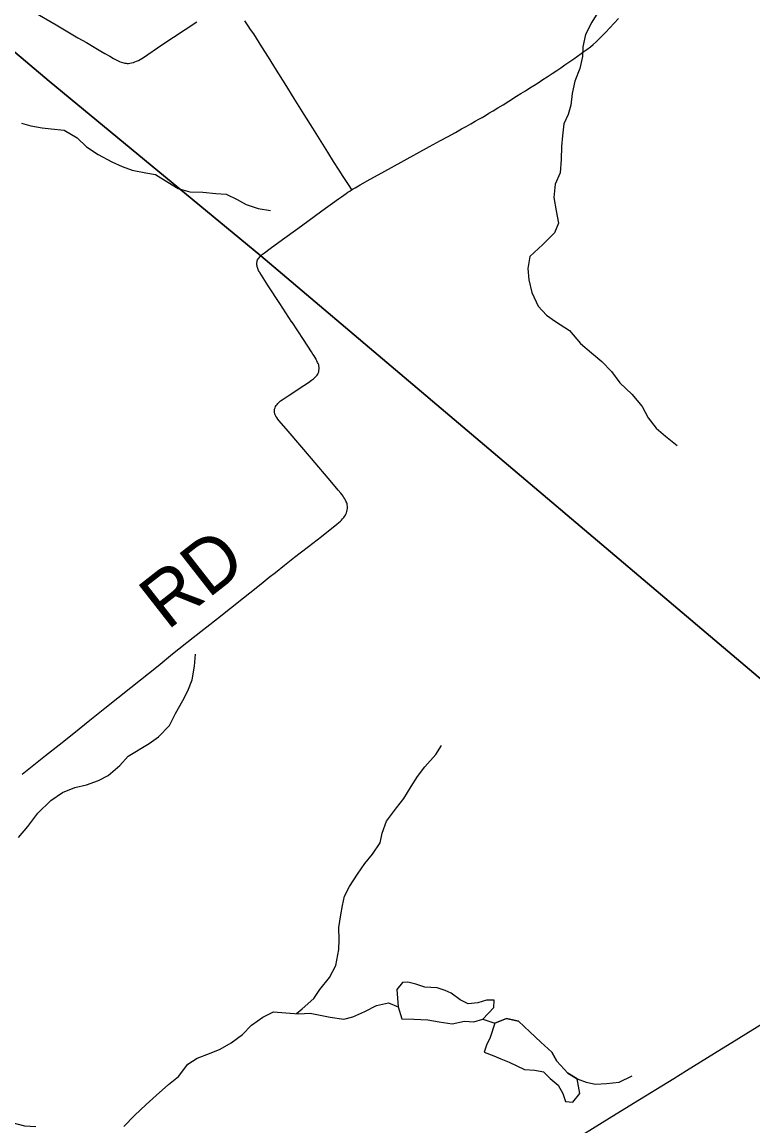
# Model space of a CAD drawing. Extents: x 1442749 to 1756758, y 235267 to 677782.
# Drawn here: x 1564625 to 1568709, y 512566 to 518732 of the extents above; entities that cross this region are included whole.
import ezdxf

# ---------------------------------------------------------------- set-up
doc = ezdxf.new("R2010")
doc.units = 0
for name, color, linetype in [('GM_X_Minor_Lake', 7, 'Continuous'), ('GM_X_Minor_River', 7, 'Continuous'), ('GM_X_State_Route', 7, 'Continuous'), ('GM_X_Township', 7, 'Continuous'), ('GM_X_Township_Road', 7, 'Continuous'), ('GM_X_Township_Road_Text', 7, 'Continuous')]:
    doc.layers.add(name, color=color, linetype=linetype)

msp = doc.modelspace()

# ---------------------------------------------------------------- linework, layer by layer
at = {"layer": 'GM_X_Minor_Lake'}
for points in [[(1567201, 513162.9), (1567262.4, 513227.8), (1567263.2, 513267.9), (1567221.2, 513268.7), (1567172.9, 513253.6), (1567118.8, 513248.7), (1567073.2, 513271.6), (1567024, 513308.6), (1566990.3, 513323.3), (1566944.6, 513338.3), (1566908.6, 513339), (1566876.6, 513341.6), (1566825, 513358.7), (1566781.2, 513369.5), (1566751.2, 513368.1), (1566720.3, 513328.7), (1566726.4, 513232.4)], [(1566726.4, 513232.4), (1566747, 513163.9), (1566815, 513162.5), (1566892.9, 513159), (1566956.7, 513147.7), (1567028.4, 513136.3), (1567096.8, 513151), (1567150.7, 513147.9), (1567201, 513162.9)], [(1567266.6, 513139.6), (1567240.9, 513060), (1567220.1, 513018.3), (1567207.2, 512978.5), (1567260.8, 512957.4), (1567300.5, 512940.6), (1567348.1, 512921.6), (1567389.7, 512902.8), (1567433.3, 512881.9), (1567491.2, 512878.7), (1567539, 512867.8), (1567576.3, 512831), (1567621.5, 512794), (1567646.6, 512747.5), (1567661.7, 512703.1), (1567703.6, 512698.2), (1567742.6, 512747.6), (1567726.3, 512830)], [(1567726.3, 512830), (1567674.9, 512861.1), (1567614.3, 512928.4), (1567585.3, 512979), (1567524.4, 513034.3), (1567463.6, 513091.6), (1567398.8, 513151), (1567333.1, 513166.3), (1567266.6, 513139.6)]]:
    msp.add_lwpolyline(points, dxfattribs=at)
at = {"layer": 'GM_X_Minor_River'}
for points in [[(1567852.7, 518801.2), (1567809.3, 518732), (1567773.9, 518662.5), (1567758.5, 518594.7), (1567757.4, 518540.7), (1567742, 518472.9), (1567714.5, 518401.3), (1567699.1, 518333.5), (1567691.8, 518267.5), (1567676.7, 518215.7), (1567653.6, 518164.1), (1567646.2, 518096.1), (1567639, 518036.2), (1567637.5, 517964.1), (1567632, 517890.1), (1567604.7, 517826.5), (1567597.2, 517752.5), (1567609.7, 517678.1), (1567622.3, 517609.8), (1567601.1, 517554.1), (1567535.8, 517489.3), (1567462.4, 517422.6), (1567451, 517354.8), (1567457.7, 517292.5), (1567474.3, 517222.1), (1567508.7, 517145.3), (1567555.7, 517094.3), (1567607, 517059.2), (1567684, 517009.6), (1567746.5, 516936.2), (1567807.4, 516885), (1567864.5, 516835.8), (1567919.3, 516780.6), (1567966, 516717.5), (1568032.8, 516654.1), (1568091.3, 516584.8), (1568124.1, 516522.1), (1568168.9, 516463.1), (1568220, 516420), (1568286.9, 516366.6)], [(1564621.2, 518168), (1564674.9, 518152.9), (1564736.7, 518141.6), (1564788.6, 518136.6), (1564860.4, 518129.2), (1564933.6, 518085.7), (1564984.5, 518034.6), (1565049.7, 517993.2), (1565126.9, 517951.6), (1565184.3, 517924.5), (1565239.9, 517905.3), (1565317.6, 517889.8), (1565371.4, 517880.7), (1565440.6, 517837.3), (1565497.9, 517802.1), (1565563.5, 517784.8), (1565635.5, 517781.3), (1565707.3, 517773.9), (1565765.3, 517770.7), (1565826.7, 517741.5), (1565878.1, 517712.4), (1565943.7, 517691.1), (1566013.4, 517679.7)], [(1564605.4, 514177.8), (1564656.7, 514238.8), (1564714.2, 514313.8), (1564785.7, 514384.5), (1564850.6, 514429.3), (1564919.2, 514456), (1564985.5, 514470.7), (1565052, 514495.5), (1565106.6, 514524.4), (1565171.8, 514579.2), (1565218.9, 514632.4), (1565336.3, 514702.2), (1565387.1, 514739.3), (1565448.4, 514802.1), (1565481.8, 514869.6), (1565523.3, 514942.9), (1565552.4, 514996.4), (1565575.6, 515058), (1565589.2, 515133.9), (1565594.6, 515201.9)], [(1566159.4, 513194.2), (1566190.1, 513221), (1566255.2, 513277.8), (1566288.3, 513329.2), (1566343.7, 513396.2), (1566379, 513461.6), (1566394.9, 513551.5), (1566398, 513605.5), (1566395.4, 513675.6), (1566406.8, 513745.5), (1566415.9, 513797.4), (1566427, 513849.3), (1566454.1, 513902.8), (1566499.5, 513972.1), (1566540.7, 514031.3), (1566583.8, 514084.6), (1566627.1, 514147.8), (1566638.2, 514201.7), (1566661.6, 514269.3), (1566717.1, 514342.4), (1566758.2, 514395.6), (1566799.6, 514462.9), (1566834.8, 514518.3), (1566875.9, 514571.6), (1566937.3, 514640.5), (1566968.4, 514692)], [(1565194.4, 512563.5), (1565253.7, 512624.5), (1565318.9, 512685.3), (1565374, 512736.3), (1565443.2, 512797), (1565500.2, 512842), (1565551.6, 512911.1), (1565604.3, 512944.1), (1565672.8, 512970.8), (1565731.4, 512995.7), (1565794.1, 513030.5), (1565857.1, 513077.3), (1565908.1, 513128.4), (1565971, 513173.2), (1566029.7, 513204.1), (1566099.6, 513198.7), (1566171.5, 513193.3), (1566235.6, 513196), (1566347.1, 513173.8), (1566422.9, 513162.3), (1566473.2, 513175.3), (1566539.8, 513206), (1566606.5, 513238.8), (1566672.8, 513253.5), (1566726.4, 513232.4), (1566747, 513163.9), (1566815, 513162.5), (1566892.9, 513159), (1566956.7, 513147.7), (1567028.4, 513136.3), (1567096.8, 513151), (1567150.7, 513147.9), (1567201, 513162.9), (1567266.6, 513139.6), (1567333.1, 513166.3), (1567398.8, 513151), (1567463.6, 513091.6), (1567524.4, 513034.3), (1567585.3, 512979), (1567614.3, 512928.4), (1567674.9, 512861.1), (1567726.3, 512830), (1567777.9, 512811), (1567829.7, 512799.9), (1567891.7, 512802.7), (1567961.9, 512811.3), (1568034.6, 512846)], [(1564560.8, 512588.1), (1564638.4, 512566.5), (1564702.3, 512563.2)]]:
    msp.add_lwpolyline(points, dxfattribs=at)
at = {"layer": 'GM_X_State_Route'}
msp.add_lwpolyline([(1567666.2, 512460.9), (1567905.7, 512609.8), (1568042.9, 512693.6), (1568266.7, 512830.7), (1568338.8, 512876.2), (1568494.9, 512972.8), (1568631.5, 513057.5), (1568913.5, 513231.3)], dxfattribs=at)
at = {"layer": 'GM_X_Township'}
for points in [[(1570073.6, 513943.9), (1565959.1, 517425.5), (1564776, 518401.2), (1563405.3, 519560.1), (1563130, 519792.8), (1562276.7, 520514.3), (1559821.1, 521555), (1557364.9, 522584.6), (1554149.7, 523932.3), (1552093.6, 524698.1), (1549955.6, 525494.5), (1547776.9, 526306), (1548052.5, 529426.3), (1548058.9, 529499.7), (1548609.4, 535719), (1548703.3, 536778.9), (1549067.9, 540794.2), (1549399.3, 540776.8), (1554905.7, 540487.3), (1558042.4, 540322.3), (1561723.7, 540198.8), (1566007.1, 539894.4), (1574567.9, 539458.5)], [(1545352.6, 499330.6), (1545798, 504043.7), (1545822.1, 504298.4), (1546297.7, 509605.7), (1546686.4, 513989.1), (1546925.5, 516687), (1547324.3, 521188.2), (1547463.3, 522758.3), (1547776.9, 526306), (1549955.6, 525494.5), (1552093.6, 524698.1), (1554149.7, 523932.3), (1557364.9, 522584.6), (1559821.1, 521555), (1562276.7, 520514.3), (1563130, 519792.8), (1563405.3, 519560.1), (1564776, 518401.2), (1565959.1, 517425.5), (1570073.6, 513943.9)]]:
    msp.add_lwpolyline(points, dxfattribs=at)
at = {"layer": 'GM_X_Township_Road'}
for points in [[(1564686.9, 518790.4), (1564815.8, 518715.8), (1564936.9, 518645), (1564984.6, 518617.3), (1565038.4, 518585.6), (1565065.8, 518569.6), (1565088.3, 518556.5), (1565115.6, 518540.8), (1565136.5, 518528.7), (1565147.9, 518522.7), (1565158.6, 518517), (1565169.5, 518511.8), (1565179.1, 518507.9), (1565186.4, 518505.7), (1565193.4, 518504), (1565200.3, 518502.7), (1565207.3, 518501.8), (1565212.9, 518501.4), (1565219.8, 518501.4), (1565227.7, 518502.2), (1565237.7, 518504), (1565247.6, 518506.6), (1565255.4, 518509.2), (1565265, 518513.1), (1565276.3, 518518.3), (1565285, 518523.1), (1565295.4, 518529.1), (1565304.5, 518534.8), (1565406.9, 518604.2), (1565536.6, 518690.6), (1565601.4, 518732.7)], [(1565867.4, 518738.8), (1565875.2, 518728.4), (1565887.4, 518710.8), (1565900.8, 518691.5), (1565917.8, 518665.9), (1565963.2, 518594), (1566000.1, 518535.9), (1566045.8, 518463.9), (1566094, 518386.8), (1566143.5, 518305.6), (1566199.9, 518216.6), (1566248.5, 518139.8), (1566294.9, 518065.6), (1566332.3, 518004.8), (1566364.4, 517952.8), (1566394.8, 517905), (1566417.3, 517870.3), (1566454.2, 517813.4), (1566466.1, 517795.2)], [(1566466.1, 517795.2), (1566475, 517800.2), (1566486, 517806.8), (1566514.9, 517822.8), (1566570.5, 517854), (1566635.5, 517890.1), (1566761.4, 517959.5), (1566902.9, 518036.8), (1566963.7, 518070.2), (1567003.2, 518091.9), (1567047.4, 518116.2), (1567080.9, 518134.9), (1567106.7, 518149.5), (1567132.5, 518164), (1567156.8, 518177.8), (1567178.3, 518190), (1567195.9, 518200), (1567214.5, 518210.8), (1567234.1, 518222.6), (1567257.5, 518236.4), (1567283.9, 518252.7), (1567313.1, 518270.3), (1567344.7, 518289.8), (1567389, 518317.6), (1567413.3, 518332.8), (1567437.6, 518348), (1567463.2, 518364.1), (1567485.8, 518378.4), (1567509.2, 518393.5), (1567534.9, 518410.5), (1567558.7, 518426.1), (1567587.8, 518445.2), (1567613, 518461.7), (1567635.5, 518476.9), (1567658.5, 518492.5), (1567681.5, 518508.1), (1567708, 518526.4), (1567729.6, 518541.6), (1567749.7, 518555.9), (1567764.9, 518567.2), (1567781.8, 518579.8), (1567800.9, 518594.5), (1567816.5, 518607.5), (1567832.6, 518621.4), (1567849.1, 518637.1), (1567861.7, 518649.6), (1567872.8, 518661.4), (1567885.5, 518674.8), (1567958.5, 518751.2)], [(1565959.3, 517426.1), (1565968.9, 517434.8), (1565979.7, 517443.9), (1566011.9, 517468.2), (1566081.3, 517518.1), (1566166.4, 517579.8), (1566221.5, 517619.7), (1566265.3, 517651.8), (1566321.7, 517692.6), (1566359.9, 517720.4), (1566392.9, 517744.2), (1566409.7, 517756.2), (1566423.3, 517766), (1566436.6, 517775.5), (1566446.3, 517782), (1566456.3, 517788.5), (1566466.1, 517795.2)], [(1566133.6, 517056.8), (1566064.8, 517160.1), (1566001.4, 517259), (1565954.1, 517332.9), (1565952.8, 517335), (1565949.8, 517339.7), (1565946.7, 517345), (1565944.1, 517350.6), (1565942.4, 517355.4), (1565940.7, 517360.6), (1565939.4, 517365.8), (1565938.5, 517370.6), (1565937.6, 517376.6), (1565937.2, 517383.2), (1565937.6, 517388.4), (1565938.1, 517393.1), (1565939.4, 517398.8), (1565941.6, 517404), (1565945, 517409.6), (1565949.4, 517415.7), (1565954.1, 517420.9), (1565959.3, 517426.1)], [(1564625.2, 514532), (1564756.6, 514634.9), (1564833, 514695.2), (1564914.6, 514759.9), (1565004.1, 514832.4), (1565087.8, 514899.2), (1565233.2, 515015.5), (1565385.1, 515137.1), (1565465.8, 515202.6), (1565580.9, 515294.6), (1565717.1, 515400.9), (1565863.4, 515516.4), (1565934.2, 515571.9), (1565972.9, 515603.1), (1566006.9, 515630.8), (1566041.8, 515658.3), (1566091.6, 515698), (1566148, 515742.5), (1566225.6, 515802.7), (1566298.1, 515859.3), (1566364.9, 515911.9), (1566383, 515926.1), (1566395.5, 515936.5), (1566403.8, 515943.9), (1566410.3, 515950.4), (1566416.4, 515956.9), (1566422.9, 515964.7), (1566427.6, 515971.2), (1566432, 515978.2), (1566435.4, 515984.3), (1566438.1, 515990.8), (1566440.7, 515999), (1566442.4, 516006.8), (1566443.3, 516014.2), (1566443.7, 516021.2), (1566443.3, 516027.7), (1566442.4, 516035.1), (1566441.6, 516040.3), (1566439.8, 516045.9), (1566437.2, 516052.8), (1566432.9, 516061.5), (1566428.5, 516069.3), (1566424.2, 516076.3), (1566419, 516084.1), (1566413.3, 516091.9), (1566406.8, 516100.1), (1566392.5, 516118), (1566356.9, 516160.9), (1566241.9, 516295), (1566112.1, 516446.9), (1566061.8, 516505.1), (1566054.8, 516513.8), (1566048.3, 516522.9), (1566043.1, 516531.6), (1566040.5, 516537.6), (1566038.3, 516544.2), (1566036.6, 516552.4), (1566036.2, 516558.1), (1566036.2, 516564.6), (1566036.6, 516570.2), (1566038.8, 516577.6), (1566042.2, 516585.4), (1566045.7, 516591.1), (1566050.1, 516596.7), (1566055.3, 516602.3), (1566061.8, 516608.8), (1566070, 516615.8), (1566079.1, 516622.7), (1566113, 516645.3), (1566200.6, 516702.1), (1566226.7, 516719.5), (1566243.2, 516731.2), (1566253.6, 516739.5), (1566261.9, 516746.9), (1566268.4, 516753.4), (1566274, 516759.9), (1566277.5, 516765.5), (1566280.1, 516770.3), (1566282.7, 516778.1), (1566284.4, 516786.8), (1566285.3, 516795), (1566285.3, 516803.3), (1566284.4, 516811.1), (1566282.7, 516818), (1566280.1, 516824.6), (1566277.1, 516831.5), (1566273.1, 516839.7), (1566268.9, 516847.9), (1566268.5, 516848.7), (1566263.1, 516858), (1566257.1, 516868), (1566251, 516877.9), (1566242.8, 516890.5), (1566198, 516960), (1566134.2, 517055.9), (1566133.6, 517056.8)]]:
    msp.add_lwpolyline(points, dxfattribs=at)

# ---------------------------------------------------------------- texts
at = {"layer": 'GM_X_Township_Road_Text'}
msp.add_text('RD', height=300, rotation=38.04271, dxfattribs=at).set_placement((1565436.8, 515330.8))

doc.saveas('drawing.dxf')
